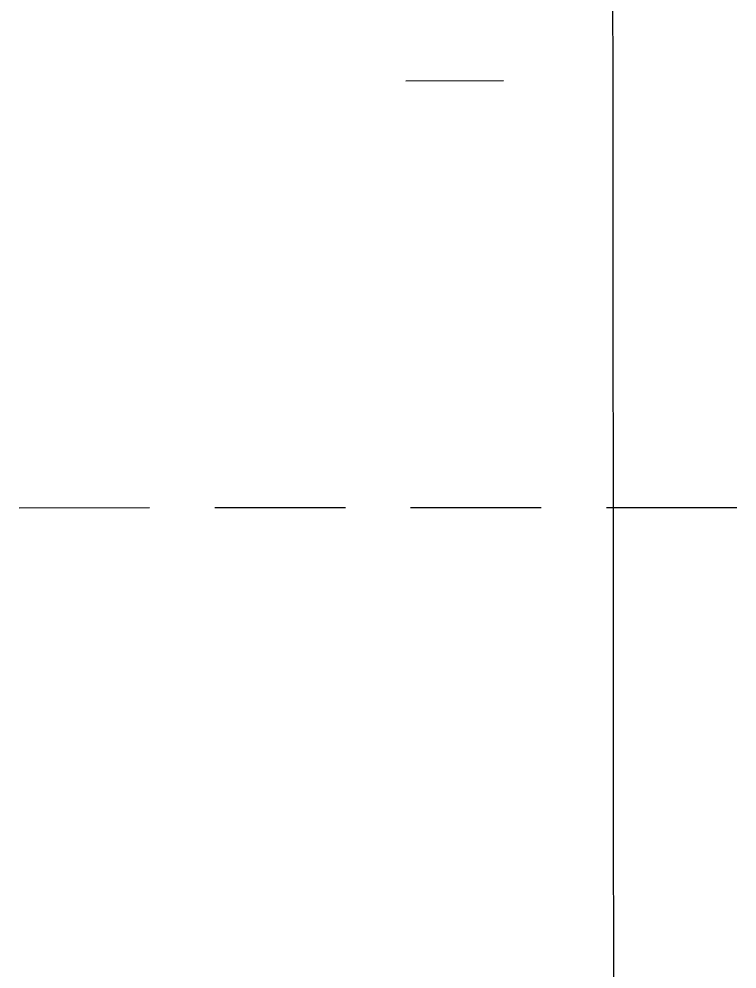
# Model space of a CAD drawing. Extents: x 3279314 to 3317160, y 734079 to 759431.
# Drawn here: x 3306911.5 to 3307087.5, y 756910.5 to 757143.4 of the extents above; entities that cross this region are included whole.
import ezdxf

# ---------------------------------------------------------------- set-up
doc = ezdxf.new("R2010")
doc.units = 0
doc.layers.add('V-GRID-MAJR', color=7, linetype='Continuous')
doc.layers.add('V-WETL-SWMP', color=7, linetype='Continuous')

msp = doc.modelspace()

# ---------------------------------------------------------------- linework, layer by layer
at = {"layer": 'V-GRID-MAJR'}
msp.add_spline([(3307069.929, 739467.911), (3307065.523, 745527.1290000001), (3307061.114, 751588.954), (3307056.7060000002, 757650.811), (3307056.704, 757653.385)], degree=3, dxfattribs=at)
at = {"layer": 'V-WETL-SWMP'}
for p, q in [((3307006.2828075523, 757128.2872546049), (3307030.282796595, 757128.2994718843)), ((3306911.4921044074, 757023.5989888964), (3306943.4920897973, 757023.6152786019)), ((3306959.492082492, 757023.6234234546), (3306991.4920678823, 757023.6397131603)), ((3307007.492060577, 757023.6478580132), (3307039.4920459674, 757023.6641477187)), ((3307055.492038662, 757023.6722925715), (3307087.492024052, 757023.688582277))]:
    msp.add_line(p, q, dxfattribs=at)

doc.saveas('drawing.dxf')
